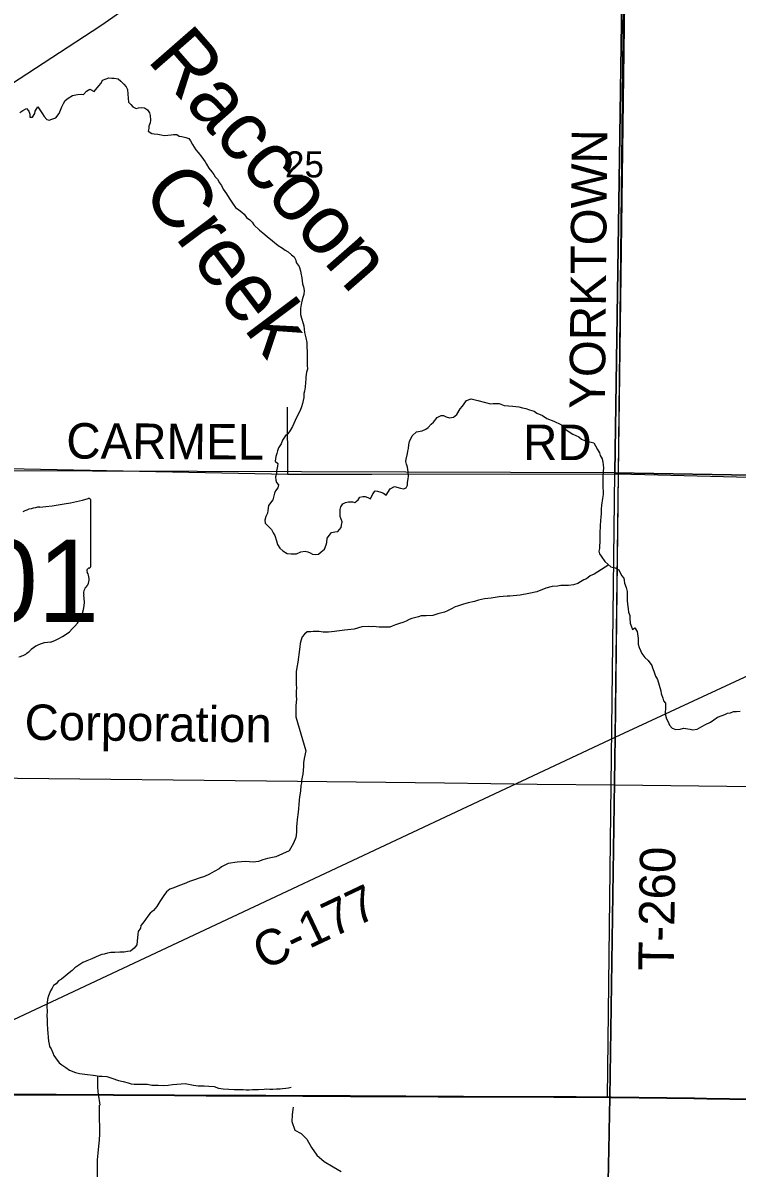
# Model space of a CAD drawing. Extents: x -8.5 to 18.7, y -20.3 to 7.
# Drawn here: x 9.558 to 11.845, y -11.043 to -7.375 of the extents above; entities that cross this region are included whole.
import ezdxf

# ---------------------------------------------------------------- set-up
doc = ezdxf.new("R2010")
doc.units = 0
for name, color, linetype in [('GM_X_Corporation', 7, 'Continuous'), ('GM_X_County_Road', 7, 'Continuous'), ('GM_X_County_Road_Text', 7, 'Continuous'), ('GM_X_Minor_River', 7, 'Continuous'), ('GM_X_Minor_River_Text', 7, 'Continuous'), ('GM_X_Rail_Line', 7, 'Continuous'), ('GM_X_Rail_Line_Text', 7, 'Continuous'), ('GM_X_Section', 7, 'Continuous'), ('GM_X_Section_Text', 7, 'Continuous'), ('GM_X_State_Shield', 7, 'Continuous'), ('GM_X_Township', 7, 'Continuous'), ('GM_X_Township_Road', 7, 'Continuous'), ('GM_X_Township_Road_Text', 7, 'Continuous'), ('SH_Cut_Line', 7, 'Continuous')]:
    doc.layers.add(name, color=color, linetype=linetype)

msp = doc.modelspace()

# ---------------------------------------------------------------- linework, layer by layer
at = {"layer": 'GM_X_Corporation'}
for points in [[(11.5622, -0.7805), (11.5527, -2.1798), (11.5183, -4.0922), (11.5181, -4.1087), (11.5179, -4.1237), (11.4938, -6.0059), (11.4937, -6.01), (11.4645, -8.8181), (11.4541, -9.6616), (11.4372, -10.8154), (11.4416, -10.8154), (11.7088, -10.8188), (11.7474, -10.8194), (11.8941, -10.8215)], [(11.4319, -11.0842), (11.4351, -10.9313), (11.4362, -10.8642), (11.437, -10.8244), (11.4372, -10.8154), (11.3297, -10.8149), (11.2576, -10.8145), (10.9691, -10.8134), (10.8871, -10.813), (10.7839, -10.8126), (10.6061, -10.8118), (10.4544, -10.8113), (10.3363, -10.8107), (10.2692, -10.8106), (10.1448, -10.8097), (10.0429, -10.8094), (9.8477, -10.8085), (9.6649, -10.8075), (9.5169, -10.8066)], [(11.8941, -10.8215), (11.7474, -10.8194), (11.7088, -10.8188), (11.4416, -10.8154), (11.4372, -10.8154), (11.437, -10.8244), (11.4362, -10.8642), (11.4351, -10.9313), (11.4319, -11.0842)]]:
    msp.add_lwpolyline(points, dxfattribs=at)
at = {"layer": 'GM_X_County_Road'}
msp.add_line((9.4353, -10.6106), (11.4546, -9.6627), dxfattribs=at)
for points in [[(9.4643, -7.606), (9.8073, -7.3832), (10.221, -7.0947), (10.4393, -6.9458), (10.6692, -6.8), (10.7202, -6.7679), (10.7463, -6.7501), (10.7674, -6.7314), (10.7825, -6.7151), (10.8067, -6.6844)], [(11.4546, -9.6627), (12.4441, -9.2033), (13.0064, -8.9417), (13.1807, -8.8606), (13.4526, -8.7299), (13.5606, -8.6794), (13.7291, -8.5973), (14.1473, -8.386), (14.4736, -8.218)], [(9.43, -10.8073), (9.5174, -10.8077), (9.6653, -10.8086), (9.8481, -10.8096), (10.0433, -10.8105), (10.1453, -10.8108), (10.2696, -10.8117), (10.3367, -10.8118), (10.4548, -10.8124), (10.6065, -10.8129), (10.7843, -10.8137), (10.8875, -10.8141), (10.9696, -10.8145), (11.258, -10.8156), (11.3301, -10.816), (11.4376, -10.8165)], [(11.4376, -10.8165), (11.442, -10.8165), (11.7093, -10.8199), (11.7478, -10.8205), (11.8945, -10.8226), (12.0051, -10.8244), (12.0773, -10.8254), (12.1668, -10.8268), (12.311, -10.8286), (12.4501, -10.8297)]]:
    msp.add_lwpolyline(points, dxfattribs=at)
at = {"layer": 'GM_X_Minor_River'}
for points in [[(9.5802, -7.6772), (9.5886, -7.6764), (9.5961, -7.6649), (9.5968, -7.6573), (9.6059, -7.6436), (9.6204, -7.6656), (9.6258, -7.6747), (9.6342, -7.6845), (9.6418, -7.686), (9.6501, -7.6829), (9.663, -7.679), (9.6736, -7.6646), (9.6781, -7.6547), (9.6826, -7.644), (9.6878, -7.6333), (9.6931, -7.6234), (9.7029, -7.6158), (9.7166, -7.6074), (9.7325, -7.6042), (9.7446, -7.6034), (9.7522, -7.6042), (9.7613, -7.5935), (9.7726, -7.5873), (9.7856, -7.5941), (9.8007, -7.5766), (9.8082, -7.5674), (9.8127, -7.5583), (9.8241, -7.5537), (9.8332, -7.5506), (9.8423, -7.5521), (9.8506, -7.552), (9.8628, -7.5542), (9.8712, -7.5618), (9.8811, -7.5709), (9.8887, -7.5799), (9.8926, -7.5883), (9.8934, -7.6035), (9.8958, -7.6285), (9.9035, -7.6361), (9.9103, -7.6437), (9.9202, -7.6489), (9.9278, -7.6466), (9.9392, -7.6458), (9.9468, -7.6465), (9.9567, -7.6533), (9.9628, -7.6632), (9.9659, -7.6715), (9.966, -7.6867), (9.9652, -7.6951), (9.9615, -7.705), (9.9608, -7.7126), (9.9593, -7.7217), (9.9707, -7.7292), (9.9783, -7.7299), (9.9897, -7.7314), (10.0004, -7.7336), (10.0102, -7.7351), (10.0224, -7.7343), (10.033, -7.7335), (10.0406, -7.7327), (10.0512, -7.7326), (10.0588, -7.7372), (10.0664, -7.7386), (10.0801, -7.7416), (10.0892, -7.7454), (10.0946, -7.7529), (10.1015, -7.7643), (10.1068, -7.7726), (10.1114, -7.781), (10.1191, -7.7901), (10.1313, -7.8052), (10.142, -7.8196), (10.1458, -7.8272), (10.1535, -7.84), (10.1634, -7.8514), (10.1695, -7.8605), (10.1741, -7.8681), (10.181, -7.8756), (10.1871, -7.887), (10.194, -7.8953), (10.1994, -7.9074), (10.2101, -7.9218), (10.2185, -7.9362), (10.2246, -7.9453), (10.2315, -7.9552), (10.2392, -7.9665), (10.2498, -7.9733), (10.259, -7.9809), (10.2666, -7.9869), (10.2742, -7.9975), (10.2849, -8.0058), (10.2918, -8.0134), (10.2979, -8.0217), (10.3154, -8.0391), (10.3261, -8.0474), (10.3406, -8.0587), (10.3574, -8.0723), (10.3749, -8.0874), (10.3894, -8.0965), (10.3978, -8.1025), (10.4069, -8.1085)], [(9.5483, -7.6621), (9.5581, -7.6552), (9.5695, -7.6491), (9.5771, -7.6574), (9.5802, -7.6673), (9.5802, -7.6772)], [(10.4069, -8.1085), (10.4183, -8.1176), (10.4267, -8.1244), (10.4321, -8.1343), (10.4329, -8.1426), (10.4421, -8.1555), (10.4467, -8.1691), (10.4482, -8.1767), (10.4506, -8.1911), (10.4537, -8.2109), (10.456, -8.22), (10.4584, -8.2314), (10.4577, -8.2451), (10.4547, -8.2542), (10.4525, -8.2618), (10.4495, -8.277), (10.4473, -8.2892), (10.4466, -8.2968), (10.4466, -8.3082), (10.4497, -8.3203), (10.4559, -8.3378), (10.4574, -8.3453), (10.459, -8.3552), (10.4598, -8.3666), (10.4637, -8.3833), (10.4668, -8.3985), (10.4676, -8.4076), (10.4677, -8.4327), (10.4686, -8.4433), (10.4678, -8.4539), (10.4687, -8.4714), (10.4688, -8.4843), (10.4665, -8.4935), (10.4643, -8.5079), (10.4636, -8.5155), (10.4629, -8.5261), (10.4615, -8.5413), (10.4592, -8.5543), (10.4578, -8.5619), (10.4571, -8.5748), (10.4534, -8.5938), (10.4504, -8.6045), (10.4459, -8.6159), (10.4384, -8.6296), (10.4294, -8.6486), (10.4211, -8.6677), (10.4143, -8.6806), (10.406, -8.6905), (10.3977, -8.6982), (10.3894, -8.7111), (10.3849, -8.7233), (10.3767, -8.7362), (10.3737, -8.7454), (10.3714, -8.7537), (10.3684, -8.7636), (10.3662, -8.7781), (10.3746, -8.7856), (10.3732, -8.7948), (10.3702, -8.81), (10.3695, -8.8176), (10.3673, -8.8282), (10.3681, -8.8389), (10.3704, -8.8464), (10.3765, -8.854), (10.3743, -8.8639), (10.3667, -8.8731), (10.3637, -8.8807), (10.3585, -8.9027), (10.3449, -8.9203), (10.342, -8.9362), (10.3413, -8.9454), (10.336, -8.956), (10.333, -8.9674), (10.3338, -8.9773), (10.3407, -8.9849), (10.3537, -8.997), (10.3598, -9.0076), (10.3644, -9.0167), (10.3698, -9.0333), (10.3729, -9.0455), (10.3806, -9.0568), (10.3905, -9.0652), (10.4042, -9.0742), (10.4171, -9.0757), (10.4345, -9.0748), (10.4482, -9.0694), (10.4618, -9.0671), (10.4702, -9.0693), (10.4778, -9.0716), (10.4854, -9.0761), (10.4953, -9.0776), (10.5044, -9.076), (10.5127, -9.0684), (10.5233, -9.0607), (10.5293, -9.0463), (10.5308, -9.0387), (10.5322, -9.025), (10.5398, -9.0151), (10.5466, -9.0074), (10.5564, -9.0051), (10.5663, -9.0035)], [(10.5663, -9.0035), (10.5768, -8.9906), (10.5783, -8.983), (10.5798, -8.9731), (10.5744, -8.9556), (10.5743, -8.9328), (10.5757, -8.9245), (10.5825, -8.9153), (10.5909, -8.9107), (10.6007, -8.9084), (10.6129, -8.9091), (10.6212, -8.9106), (10.6311, -8.9022), (10.6371, -8.8938), (10.6462, -8.8915), (10.6538, -8.8914), (10.6629, -8.8952), (10.6705, -8.8989), (10.678, -8.883), (10.6856, -8.8738), (10.6932, -8.8745), (10.7046, -8.8783), (10.7129, -8.8813), (10.7213, -8.8873), (10.7341, -8.8667), (10.7478, -8.8591), (10.7675, -8.8651), (10.7766, -8.8673), (10.785, -8.8635), (10.7895, -8.8551), (10.7894, -8.8467), (10.7917, -8.8353), (10.7924, -8.827), (10.7916, -8.8125), (10.7892, -8.7981), (10.7861, -8.7882), (10.7846, -8.7799), (10.7853, -8.7723), (10.789, -8.754), (10.7905, -8.7464), (10.7927, -8.7381), (10.7934, -8.7259), (10.7956, -8.716), (10.8046, -8.697), (10.8182, -8.6848), (10.8364, -8.6816), (10.8478, -8.6763), (10.8554, -8.6709), (10.8652, -8.6595), (10.8727, -8.6541), (10.8841, -8.6389), (10.8977, -8.6327), (10.9053, -8.6327), (10.9136, -8.6364), (10.9235, -8.6402), (10.9364, -8.6378), (10.9478, -8.6294), (10.9583, -8.6104), (10.9659, -8.6028), (10.9787, -8.5845), (10.9931, -8.5791), (11.0151, -8.5843), (11.0394, -8.5902), (11.0554, -8.5947), (11.0638, -8.5939), (11.0827, -8.5938), (11.0995, -8.5998), (11.1131, -8.6013), (11.1268, -8.602), (11.1458, -8.6042), (11.158, -8.6079), (11.1686, -8.6101), (11.18, -8.6139), (11.1952, -8.6184), (11.2036, -8.6244), (11.2218, -8.6319), (11.2356, -8.6417), (11.2576, -8.6507), (11.2805, -8.6613), (11.298, -8.6779), (11.3193, -8.6922), (11.3383, -8.7005), (11.3467, -8.7081), (11.3559, -8.7118), (11.365, -8.7163), (11.3734, -8.7163), (11.3863, -8.72), (11.3916, -8.7291), (11.3978, -8.7412), (11.4039, -8.7519), (11.407, -8.7602), (11.4131, -8.7708), (11.4154, -8.7814), (11.4162, -8.7898), (11.4171, -8.8012), (11.4163, -8.8103), (11.4149, -8.8263), (11.4151, -8.862), (11.4159, -8.8772), (11.416, -8.8855), (11.4137, -8.8977)], [(11.4137, -8.8977), (11.4108, -8.9197), (11.4094, -8.9326), (11.4094, -8.9478), (11.4087, -8.9554), (11.408, -8.9706), (11.4066, -8.9836), (11.4066, -8.9927), (11.4059, -9.0018), (11.4052, -9.0162), (11.4053, -9.0383), (11.4046, -9.0497), (11.4039, -9.058), (11.4024, -9.0664), (11.404, -9.0755), (11.4101, -9.0831), (11.4216, -9.0997), (11.4407, -9.1164), (11.4543, -9.1201), (11.4658, -9.1269), (11.475, -9.1451), (11.4818, -9.1534), (11.4834, -9.161), (11.4842, -9.1693), (11.4896, -9.183), (11.4927, -9.1959), (11.4928, -9.2248), (11.4944, -9.2361), (11.496, -9.2513), (11.4968, -9.262), (11.5014, -9.2733), (11.5015, -9.2809), (11.5023, -9.2969), (11.5069, -9.309), (11.51, -9.3181), (11.5176, -9.312), (11.5245, -9.3241), (11.5284, -9.3469), (11.5285, -9.3651), (11.5315, -9.3758), (11.54, -9.394), (11.5499, -9.4076), (11.5598, -9.4167), (11.5721, -9.4325), (11.5744, -9.4401), (11.5782, -9.4515), (11.5836, -9.4667), (11.5898, -9.478), (11.5959, -9.4955), (11.6006, -9.5145), (11.6021, -9.5228), (11.6075, -9.5372), (11.6098, -9.5456), (11.6152, -9.5531), (11.616, -9.5607), (11.616, -9.5691), (11.6146, -9.5843), (11.6154, -9.5919), (11.6185, -9.604), (11.6246, -9.6131), (11.6285, -9.6237), (11.6369, -9.6336), (11.649, -9.6381), (11.6627, -9.6372), (11.6733, -9.6334), (11.6946, -9.6371), (11.7029, -9.6386), (11.7173, -9.637), (11.7317, -9.6286), (11.7438, -9.6217), (11.7597, -9.6147), (11.7703, -9.6071), (11.7817, -9.5987), (11.7976, -9.5933), (11.8052, -9.5902), (11.8143, -9.5856), (11.8234, -9.5841), (11.8332, -9.5802), (11.8431, -9.5802), (11.8545, -9.5793)], [(11.4343, -9.1109), (11.3869, -9.1409), (11.3748, -9.1455), (11.3627, -9.1555), (11.3543, -9.1586), (11.3437, -9.1654), (11.3346, -9.1708), (11.321, -9.1747), (11.3051, -9.1763), (11.2929, -9.1763), (11.28, -9.1771), (11.2694, -9.1787), (11.2527, -9.1803), (11.2322, -9.1857), (11.2034, -9.1965), (11.1777, -9.2027), (11.1504, -9.2082), (11.117, -9.2106), (11.1086, -9.2106), (11.0828, -9.213), (11.0578, -9.2177), (11.0365, -9.2193), (11.0168, -9.2232), (11.0039, -9.2279), (10.9835, -9.2317), (10.9653, -9.2372), (10.9493, -9.2425), (10.9418, -9.2449), (10.9304, -9.251), (10.9175, -9.2579), (10.9077, -9.2625), (10.8865, -9.2672), (10.8705, -9.2726), (10.8493, -9.2734), (10.8334, -9.2743), (10.8243, -9.2766), (10.8114, -9.2804), (10.8038, -9.2827), (10.7947, -9.2858), (10.7849, -9.2912), (10.775, -9.295), (10.7636, -9.2981), (10.7515, -9.3028), (10.7401, -9.3074), (10.7326, -9.3097), (10.7197, -9.3097), (10.6992, -9.3098), (10.6893, -9.3091), (10.6817, -9.3084), (10.6733, -9.3092), (10.6635, -9.3085), (10.643, -9.3094), (10.6187, -9.3171), (10.5876, -9.3202), (10.58, -9.321), (10.5633, -9.3226), (10.5558, -9.3242), (10.536, -9.3258), (10.5193, -9.3259), (10.5064, -9.3244), (10.495, -9.3237), (10.4874, -9.3238), (10.4798, -9.3246), (10.4677, -9.3246), (10.4594, -9.3323), (10.4526, -9.3407), (10.4488, -9.3505), (10.4459, -9.3627), (10.4444, -9.3734), (10.4415, -9.3977), (10.4408, -9.406), (10.4378, -9.4228), (10.4356, -9.4395), (10.4334, -9.4532), (10.4327, -9.4646), (10.4329, -9.4935), (10.4337, -9.5048), (10.433, -9.5147), (10.4331, -9.5307), (10.4339, -9.5406), (10.4331, -9.5504), (10.4324, -9.5618), (10.4317, -9.5717), (10.4318, -9.5793), (10.4319, -9.5975)], [(10.4319, -9.5975), (10.4643, -9.706), (10.4591, -9.7311), (10.4569, -9.7448), (10.457, -9.7562), (10.4541, -9.7805), (10.4526, -9.7904), (10.4504, -9.8011), (10.4496, -9.8087), (10.4482, -9.8178), (10.4467, -9.8353), (10.4438, -9.8535), (10.4431, -9.8642), (10.4416, -9.8786), (10.4402, -9.8915), (10.4395, -9.9029), (10.4366, -9.9257), (10.4351, -9.9387), (10.4344, -9.9485), (10.4337, -9.9561), (10.4337, -9.966), (10.433, -9.9759), (10.4315, -9.9843), (10.424, -10.0018), (10.415, -10.0193), (10.4105, -10.0269), (10.3681, -10.0453), (10.3567, -10.0484), (10.3415, -10.0508), (10.3264, -10.0554), (10.3127, -10.0608), (10.2953, -10.0624), (10.2717, -10.061), (10.2437, -10.0627), (10.2156, -10.0666), (10.1944, -10.0773), (10.1861, -10.0842), (10.1709, -10.0926), (10.155, -10.1011), (10.1391, -10.1087), (10.1225, -10.1141), (10.1073, -10.1195), (10.0914, -10.1249), (10.0747, -10.1326), (10.0596, -10.138), (10.0467, -10.1426), (10.0383, -10.1457), (10.0285, -10.1495), (10.0179, -10.1579), (10.0089, -10.1701), (9.9961, -10.1884), (9.9863, -10.2044), (9.9757, -10.2174), (9.9659, -10.2266), (9.9583, -10.2357), (9.95, -10.2464), (9.9417, -10.2578), (9.9357, -10.2662), (9.9342, -10.2738), (9.9275, -10.2853), (9.926, -10.2936), (9.9238, -10.3164), (9.9224, -10.3278), (9.9141, -10.3385), (9.902, -10.3477), (9.8929, -10.3485), (9.8822, -10.3508), (9.8678, -10.3516), (9.8519, -10.3525), (9.839, -10.3525), (9.8284, -10.3541), (9.8185, -10.3572), (9.8109, -10.3588), (9.8018, -10.3618), (9.7791, -10.3726), (9.7624, -10.3787), (9.7503, -10.3841), (9.7374, -10.3925), (9.7238, -10.4017), (9.7155, -10.4101), (9.7057, -10.417), (9.6928, -10.4277), (9.6815, -10.4376), (9.6724, -10.443), (9.6649, -10.4521), (9.6558, -10.4583), (9.6513, -10.4659), (9.6468, -10.475), (9.64, -10.491), (9.6363, -10.5017), (9.6356, -10.5138), (9.6349, -10.5252), (9.6357, -10.5397), (9.635, -10.5549), (9.6351, -10.567), (9.6359, -10.5784), (9.6368, -10.5997), (9.6376, -10.6095), (9.6392, -10.624), (9.64, -10.6361), (9.6416, -10.646)], [(9.6416, -10.646), (9.6431, -10.6536), (9.6485, -10.6612), (9.6538, -10.674), (9.6569, -10.6816), (9.6623, -10.69), (9.6745, -10.7051), (9.6829, -10.7119), (9.6951, -10.7202), (9.7073, -10.7292), (9.7263, -10.7368), (9.7392, -10.7397), (9.7643, -10.7427), (9.7825, -10.7448), (9.7909, -10.7463), (9.8023, -10.7478), (9.8114, -10.7485), (9.8266, -10.7492), (9.8425, -10.7552), (9.8638, -10.7619), (9.879, -10.7657), (9.895, -10.7701), (9.9049, -10.7731), (9.914, -10.7738), (9.9459, -10.7737), (9.9573, -10.7744), (9.9709, -10.7766), (9.9907, -10.7773), (10.0081, -10.7787), (10.0226, -10.7771), (10.037, -10.7755), (10.0643, -10.7731), (10.078, -10.7715), (10.0939, -10.7745), (10.1045, -10.7775), (10.119, -10.7789), (10.138, -10.7796), (10.1531, -10.7803), (10.1699, -10.7817), (10.1843, -10.7862), (10.1995, -10.7884), (10.2177, -10.7899), (10.2344, -10.7905), (10.2527, -10.7905), (10.2633, -10.7912), (10.2732, -10.7919), (10.2823, -10.7918), (10.2929, -10.791), (10.3126, -10.7909), (10.3301, -10.7901), (10.3384, -10.7893), (10.3491, -10.79), (10.3582, -10.79), (10.3703, -10.7891), (10.3817, -10.7891), (10.3893, -10.7883), (10.3999, -10.7867), (10.4083, -10.7859), (10.4166, -10.7836)], [(9.8056, -10.8412), (9.8004, -10.805), (9.799, -10.7989), (9.799, -10.7936), (9.7983, -10.7867), (9.7976, -10.7807), (9.7982, -10.7474)], [(9.8026, -10.8411), (9.8024, -10.8491), (9.8019, -10.8641), (9.8026, -10.8884), (9.8033, -10.9073), (9.8032, -10.9332), (9.8024, -10.9529), (9.8001, -10.9726), (9.7978, -10.9954), (9.7962, -11.0167), (9.7961, -11.0835)], [(10.4231, -10.8474), (10.4227, -10.8535), (10.4201, -10.8721), (10.4186, -10.8934), (10.4291, -10.9215), (10.4488, -10.9314), (10.467, -10.9504), (10.4821, -10.9771), (10.4987, -11.0014), (10.5222, -11.0212), (10.5518, -11.0387), (10.5768, -11.0539)]]:
    msp.add_lwpolyline(points, dxfattribs=at)
at = {"layer": 'GM_X_Rail_Line'}
msp.add_lwpolyline([(7.8426, -10.052), (7.9583, -10.0154), (8.0444, -9.9888), (8.1726, -9.9478), (8.2801, -9.9134), (8.3762, -9.8846), (8.4368, -9.868), (8.5048, -9.8513), (8.5798, -9.8351), (8.6419, -9.8236), (8.7183, -9.8125), (8.7897, -9.8037), (8.8532, -9.7974), (8.9153, -9.7929), (8.9777, -9.7904), (9.0454, -9.7889), (9.4407, -9.7926), (10.4377, -9.8037), (10.908, -9.8088), (11.2048, -9.8125), (11.4534, -9.8155), (12.1707, -9.8232)], dxfattribs=at)
at = {"layer": 'GM_X_Section'}
for points in [[(11.4833, -6.7972), (11.4531, -8.8156), (9.4459, -8.8098), (9.4685, -6.7898)], [(13.4691, -6.8424), (13.4473, -8.8495), (11.4531, -8.8156), (11.4833, -6.7972)], [(11.4531, -8.8156), (13.4473, -8.8495), (13.4352, -10.8471), (11.4305, -10.8167)]]:
    msp.add_lwpolyline(points, close=True, dxfattribs=at)
at = {"layer": 'GM_X_State_Shield'}
for p, q in [((9.7755, -9.1142), (9.7755, -8.9048)), ((9.7754, -9.1141), (9.7755, -9.1142))]:
    msp.add_line(p, q, dxfattribs=at)
for centre, major_axis, start_param, end_param in [((9.5407, -8.369), (0.699, 0), 4.814394, 5.042369), ((9.7682, -8.9039), (0.00734, 0), 6.141152, 7.989035), ((9.6299, -9.037), (0.1406, 0), 1.699011, 2.107814), ((9.7738, -9.1295), (0.0114, 0), 1.883978, 3.671073), ((9.7677, -9.115), (0.00785, 0), 5.05454, 6.418171), ((9.7016, -9.156), (0.0682, 0), 5.934695, 6.695948), ((9.5799, -9.2284), (0.1748, 0), 5.101752, 6.440018), ((9.8018, -9.2018), (0.0496, 0), 2.387724, 3.262537), ((9.5323, -9.3606), (0.0565, 0), 4.937069, 5.64225), ((9.6536, -9.4342), (0.0958, 0), 1.647645, 2.488434)]:
    msp.add_ellipse(centre, major_axis=major_axis, ratio=0.8, start_param=start_param, end_param=end_param, dxfattribs=at)
at = {"layer": 'GM_X_Township'}
msp.add_lwpolyline([(11.4937, -6.01), (11.4645, -8.8181), (11.4541, -9.6616), (11.4372, -10.8154), (11.3297, -10.8149), (11.2576, -10.8145), (10.9691, -10.8134), (10.8871, -10.813), (10.7839, -10.8126), (10.6061, -10.8118), (10.4544, -10.8113), (10.3363, -10.8107), (10.2692, -10.8106), (10.1448, -10.8097), (10.0429, -10.8094), (9.8477, -10.8085), (9.6649, -10.8075), (9.5169, -10.8066)], dxfattribs=at)
at = {"layer": 'GM_X_Township_Road'}
for p, q in [((10.4058, -8.8205), (10.4055, -8.6057)), ((10.6748, -8.8201), (11.465, -8.8192))]:
    msp.add_line(p, q, dxfattribs=at)
for points in [[(11.465, -8.8192), (11.4873, -7.1466), (11.4911, -6.8065)], [(9.4547, -8.8011), (10.4058, -8.8205), (10.6748, -8.8201)], [(11.4376, -10.8165), (11.4546, -9.6627), (11.465, -8.8192)], [(11.465, -8.8192), (12.9365, -8.856), (13.005, -8.8573), (13.1807, -8.8606)], [(11.4034, -12.8145), (11.4042, -12.7897), (11.4056, -12.6517), (11.4074, -12.5386), (11.4096, -12.3695), (11.4118, -12.2228), (11.4132, -12.1209), (11.4135, -12.0674), (11.4158, -11.9083), (11.4194, -11.7467), (11.4203, -11.6895), (11.4211, -11.6236), (11.429, -11.2929), (11.4323, -11.0853), (11.4356, -10.9324), (11.4367, -10.8653), (11.4375, -10.8255), (11.4376, -10.8165)]]:
    msp.add_lwpolyline(points, dxfattribs=at)
at = {"layer": 'SH_Cut_Line'}
for points in [[(11.8941, -10.8215), (11.7474, -10.8194), (11.7088, -10.8188), (11.4416, -10.8154), (11.4372, -10.8154), (11.3297, -10.8149), (11.2576, -10.8145), (10.9691, -10.8134), (10.8871, -10.813), (10.7839, -10.8126), (10.6061, -10.8118), (10.4544, -10.8113), (10.3363, -10.8107), (10.2692, -10.8106), (10.1448, -10.8097), (10.0429, -10.8094), (9.8477, -10.8085), (9.6649, -10.8075), (9.5169, -10.8066)], [(9.5169, -10.8066), (9.6649, -10.8075), (9.8477, -10.8085), (10.0429, -10.8094), (10.1448, -10.8097), (10.2692, -10.8106), (10.3363, -10.8107), (10.4544, -10.8113), (10.6061, -10.8118), (10.7839, -10.8126), (10.8871, -10.813), (10.9691, -10.8134), (11.2576, -10.8145), (11.3297, -10.8149), (11.4372, -10.8154), (11.4416, -10.8154), (11.7088, -10.8188), (11.7474, -10.8194), (11.8941, -10.8215)]]:
    msp.add_lwpolyline(points, dxfattribs=at)

# ---------------------------------------------------------------- texts
at = {"layer": 'GM_X_County_Road_Text'}
msp.add_text('C-177', height=0.11364, rotation=25.3333, dxfattribs=at).set_placement((10.3293, -10.4099))
at = {"layer": 'GM_X_Minor_River_Text'}
for s, height, rotation, p in [('Raccoon', 0.1895, 311.1758, (9.9525, -7.4943)), ('Creek', 0.18951, 306.8935, (9.9341, -7.9165))]:
    msp.add_text(s, height=height, rotation=rotation, dxfattribs=at).set_placement(p)
at = {"layer": 'GM_X_Rail_Line_Text'}
msp.add_text('Corporation', height=0.113258, rotation=359.3593, dxfattribs=at).set_placement((9.5629, -9.6707))
at = {"layer": 'GM_X_Section_Text'}
msp.add_text('25', height=0.08371, rotation=0, dxfattribs=at).set_placement((10.3973, -7.8697))
at = {"layer": 'GM_X_State_Shield'}
msp.add_text('101', height=0.26367, dxfattribs=at).set_placement((9.2135, -9.2936))
at = {"layer": 'GM_X_Township_Road_Text'}
for s, rotation, p in [('YORKTOWN', 89.5287, (11.4218, -8.6111)), ('CARMEL', 359.6789, (9.6967, -8.77)), ('RD', 0, (11.1598, -8.7751)), ('T-260', 89.1579, (11.642, -10.411))]:
    msp.add_text(s, height=0.11364, rotation=rotation, dxfattribs=at).set_placement(p)

doc.saveas('drawing.dxf')
